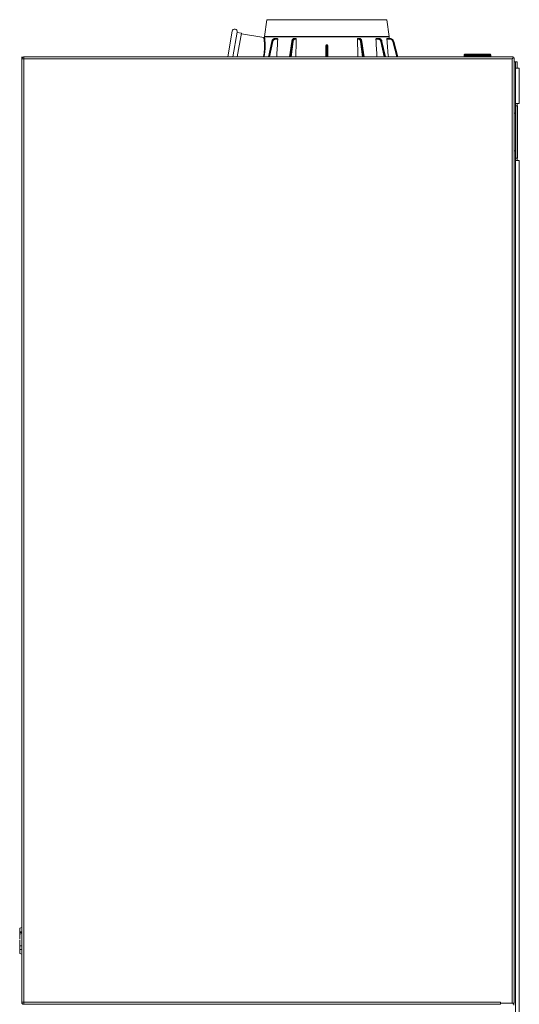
# Model space of a CAD drawing. Header units: millimetres. Extents: x -727 to 69715, y -15705 to 98123.
# Tile 314 of 316: x 66400 to 66797, y 94128 to 94911. Entities that reach past the tile are written whole.
import ezdxf

# ---------------------------------------------------------------- set-up
doc = ezdxf.new("R2010")
doc.units = ezdxf.units.MM
doc.layers.add('UT_ZARIZENI - ZDROJ TEPLA', color=3, linetype='Continuous', lineweight=35)

msp = doc.modelspace()

# ---------------------------------------------------------------- linework, layer by layer
at = {"layer": 'UT_ZARIZENI - ZDROJ TEPLA', "lineweight": 13}
for p, q in [((66596.55, 94911.03), (66594.8, 94897.56)), ((66596.55, 94911.03), (66692.04, 94911.03)), ((66692.04, 94911.03), (66693.79, 94897.56)), ((66565.45, 94881.44), (66569.06, 94901.91)), ((66573, 94901.21), (66569.51, 94881.44)), ((66576.4, 94900.36), (66572.95, 94900.97)), ((66576.4, 94900.36), (66573.06, 94881.44)), ((66576.3, 94899.81), (66594.2, 94896.82)), ((66594.79, 94897.42), (66594.78, 94897.27)), ((66594.79, 94897.42), (66693.8, 94897.42)), ((66693.79, 94897.56), (66594.8, 94897.56)), ((66597.77, 94881.44), (66600.44, 94893.74)), ((66597.87, 94881.44), (66600.55, 94893.77)), ((66600.63, 94893.77), (66598.07, 94881.44)), ((66601.31, 94893.64), (66598.77, 94881.44)), ((66600.63, 94893.77), (66600.55, 94893.77)), ((66602.94, 94895.99), (66602.84, 94895.99)), ((66605, 94895.99), (66602.94, 94895.99)), ((66605.27, 94895.5), (66603.23, 94895.5)), ((66614.71, 94881.44), (66616.44, 94893.71)), ((66614.95, 94881.44), (66616.69, 94893.77)), ((66616.8, 94893.77), (66615.24, 94881.44)), ((66617.47, 94893.64), (66615.93, 94881.44)), ((66616.8, 94893.77), (66616.69, 94893.77)), ((66618.27, 94895.99), (66618.13, 94895.99)), ((66619.59, 94895.99), (66618.27, 94895.99)), ((66620, 94895.5), (66618.7, 94895.5)), ((66644.48, 94890.99), (66644.11, 94890.99)), ((66669.89, 94895.5), (66668.59, 94895.5)), ((66670.32, 94895.99), (66669, 94895.99)), ((66670.46, 94895.99), (66670.32, 94895.99)), ((66672.66, 94881.44), (66671.12, 94893.64)), ((66671.9, 94893.77), (66671.79, 94893.77)), ((66673.35, 94881.44), (66671.79, 94893.77)), ((66671.9, 94893.77), (66673.64, 94881.44)), ((66672.15, 94893.71), (66673.88, 94881.44)), ((66685.36, 94895.5), (66683.32, 94895.5)), ((66685.66, 94895.99), (66683.59, 94895.99)), ((66685.75, 94895.99), (66685.66, 94895.99)), ((66689.82, 94881.44), (66687.29, 94893.64)), ((66688.04, 94893.77), (66687.97, 94893.77)), ((66690.52, 94881.44), (66687.97, 94893.77)), ((66688.04, 94893.77), (66690.73, 94881.44)), ((66688.15, 94893.74), (66690.83, 94881.44)), ((66694.57, 94895.5), (66692.11, 94895.5)), ((66694.69, 94895.99), (66692.2, 94895.99)), ((66693.8, 94897.42), (66693.92, 94895.99)), ((66694.73, 94895.99), (66694.69, 94895.99)), ((66700.04, 94881.44), (66696.91, 94893.64)), ((66697.53, 94893.77), (66697.5, 94893.77)), ((66700.66, 94881.44), (66697.5, 94893.77)), ((66697.53, 94893.77), (66700.74, 94881.44)), ((66697.54, 94893.76), (66700.76, 94881.44)), ((66643.54, 94881.44), (66643.61, 94889.65)), ((66644.11, 94889.77), (66644.04, 94881.44)), ((66644.55, 94881.44), (66644.48, 94889.77)), ((66644.98, 94889.65), (66645.05, 94881.44)), ((66753.53, 94883.09), (66753.62, 94882.96)), ((66753.53, 94881.44), (66753.53, 94883.09)), ((66753.62, 94881.44), (66753.62, 94882.96)), ((66753.95, 94881.44), (66753.95, 94883.15)), ((66753.95, 94883.15), (66754.69, 94882.41)), ((66754.1, 94883.5), (66754.03, 94883.59)), ((66754.03, 94883.59), (66754.21, 94883.59)), ((66774.21, 94883.65), (66754.45, 94883.65)), ((66754.45, 94883.65), (66755.19, 94882.91)), ((66773.47, 94882.91), (66755.19, 94882.91)), ((66755.19, 94882.91), (66755.19, 94881.93)), ((66756.63, 94882.81), (66760.33, 94882.81)), ((66756.63, 94882.01), (66756.63, 94882.81)), ((66760.33, 94882.81), (66760.33, 94882.01)), ((66768.33, 94882.81), (66772.03, 94882.81)), ((66768.33, 94882.01), (66768.33, 94882.81)), ((66772.03, 94882.81), (66772.03, 94882.01)), ((66773.47, 94882.91), (66774.21, 94883.65)), ((66773.47, 94881.93), (66773.47, 94882.91)), ((66773.97, 94882.41), (66774.71, 94883.15)), ((66774.71, 94881.44), (66774.71, 94883.15)), ((66401.61, 94881.44), (66401.62, 94881.44)), ((66401.61, 94881.44), (66401.61, 94790.67)), ((66401.62, 94881.44), (66401.62, 94790.67)), ((66401.62, 94129.44), (66401.62, 94879.84)), ((66403.22, 94879.84), (66401.62, 94879.84)), ((66403.22, 94881.44), (66403.24, 94881.44)), ((66403.22, 94879.84), (66403.22, 94129.44)), ((66403.22, 94879.84), (66791.62, 94879.84)), ((66403.24, 94881.44), (66792.42, 94881.44)), ((66754.68, 94882.33), (66754.02, 94882.11)), ((66754.52, 94881.61), (66758.15, 94881.61)), ((66754.69, 94882.41), (66754.68, 94882.33)), ((66755.18, 94881.83), (66758.81, 94881.83)), ((66755.19, 94881.93), (66758.83, 94881.93)), ((66760.33, 94882.01), (66756.63, 94882.01)), ((66758.26, 94881.55), (66757.94, 94881.55)), ((66758.14, 94881.59), (66758.57, 94881.45)), ((66758.14, 94881.44), (66758.14, 94881.55)), ((66758.15, 94881.61), (66758.57, 94881.75)), ((66758.81, 94881.83), (66758.57, 94881.75)), ((66758.57, 94881.75), (66758.57, 94881.45)), ((66758.57, 94881.44), (66758.57, 94881.45)), ((66758.57, 94881.45), (66758.57, 94881.45)), ((66758.83, 94881.95), (66758.77, 94881.44)), ((66758.81, 94881.83), (66758.83, 94881.93)), ((66769.84, 94881.95), (66758.83, 94881.95)), ((66772.03, 94882.01), (66768.33, 94882.01)), ((66769.84, 94881.95), (66769.9, 94881.44)), ((66769.84, 94881.93), (66769.85, 94881.83)), ((66773.47, 94881.93), (66769.84, 94881.93)), ((66769.85, 94881.83), (66773.48, 94881.83)), ((66770.1, 94881.75), (66769.85, 94881.83)), ((66770.1, 94881.44), (66770.1, 94881.75)), ((66770.1, 94881.75), (66770.51, 94881.61)), ((66770.1, 94881.45), (66770.52, 94881.59)), ((66770.51, 94881.61), (66774.14, 94881.61)), ((66773.98, 94882.33), (66773.97, 94882.41)), ((66774.64, 94882.11), (66773.98, 94882.33)), ((66791.62, 94879.84), (66792.42, 94880.64)), ((66791.62, 94879.84), (66792.42, 94880.64)), ((66791.62, 94128.64), (66791.62, 94879.84)), ((66792.42, 94880.64), (66792.42, 94881.44)), ((66792.42, 94880.64), (66792.42, 94880.64)), ((66792.42, 94880.64), (66793.22, 94880.64)), ((66793.22, 94880.64), (66793.22, 94128.64)), ((66793.22, 94877.49), (66794.37, 94877.49)), ((66794.37, 94877.49), (66795.62, 94877.49)), ((66794.37, 94877.49), (66794.37, 94872.49)), ((66795.62, 94877.49), (66795.62, 94872.49)), ((66794.37, 94037.99), (66794.37, 94872.49)), ((66797.37, 94872.49), (66794.37, 94872.49)), ((66797.37, 94844.49), (66797.37, 94872.49)), ((66401.6, 94861.44), (66401.61, 94861.44)), ((66401.62, 94861.44), (66401.62, 94861.44)), ((66401.6, 94856.79), (66401.61, 94856.79)), ((66401.6, 94856.16), (66401.61, 94856.16)), ((66401.6, 94855.21), (66401.61, 94855.21)), ((66401.62, 94856.79), (66401.62, 94856.79)), ((66401.62, 94856.16), (66401.62, 94856.16)), ((66401.62, 94855.21), (66401.62, 94855.21)), ((66401.6, 94850.56), (66401.61, 94850.56)), ((66401.6, 94849.93), (66401.61, 94849.93)), ((66401.6, 94848.91), (66401.61, 94848.91)), ((66401.6, 94848.91), (66401.6, 94844.46)), ((66401.6, 94844.46), (66401.61, 94844.46)), ((66401.6, 94844.46), (66401.6, 94844.23)), ((66401.6, 94844.23), (66401.61, 94844.23)), ((66401.62, 94850.56), (66401.62, 94850.56)), ((66401.62, 94849.93), (66401.62, 94849.93)), ((66401.62, 94848.91), (66401.62, 94848.91)), ((66401.62, 94844.46), (66401.62, 94844.46)), ((66401.62, 94844.23), (66401.62, 94844.23)), ((66794.38, 94842.49), (66794.38, 94844.49)), ((66797.37, 94844.49), (66794.38, 94844.49)), ((66795.62, 94842.49), (66795.62, 94844.49)), ((66401.6, 94840.99), (66401.61, 94840.99)), ((66401.6, 94840.49), (66401.61, 94840.49)), ((66401.6, 94839.64), (66401.6, 94840.49)), ((66401.6, 94839.64), (66401.61, 94839.64)), ((66401.6, 94835.81), (66401.61, 94835.81)), ((66401.62, 94840.99), (66401.62, 94840.99)), ((66401.62, 94840.49), (66401.62, 94840.49)), ((66401.62, 94839.64), (66401.62, 94839.64)), ((66401.62, 94835.81), (66401.62, 94835.81)), ((66794.37, 94836.74), (66793.22, 94836.74)), ((66794.38, 94842.49), (66795.72, 94842.49)), ((66795.84, 94842.49), (66795.72, 94842.49)), ((66795.72, 94800.99), (66795.72, 94842.49)), ((66795.84, 94800.99), (66795.84, 94842.49)), ((66401.6, 94835.48), (66401.61, 94835.48)), ((66401.6, 94834.43), (66401.61, 94834.43)), ((66401.6, 94834.43), (66401.6, 94832.58)), ((66401.6, 94832.58), (66401.61, 94832.58)), ((66401.6, 94832.58), (66401.6, 94830.83)), ((66401.6, 94830.83), (66401.61, 94830.83)), ((66401.6, 94830.58), (66401.61, 94830.58)), ((66401.6, 94830.58), (66401.6, 94829.03)), ((66401.6, 94829.03), (66401.61, 94829.03)), ((66401.62, 94835.48), (66401.62, 94835.48)), ((66401.62, 94834.43), (66401.62, 94834.43)), ((66401.62, 94832.58), (66401.62, 94832.58)), ((66401.62, 94830.83), (66401.62, 94830.83)), ((66401.62, 94830.58), (66401.62, 94830.58)), ((66401.62, 94829.03), (66401.62, 94829.03)), ((66401.6, 94827.85), (66401.61, 94827.85)), ((66401.6, 94827.85), (66401.6, 94822.87)), ((66401.6, 94822.87), (66401.61, 94822.87)), ((66401.6, 94821.79), (66401.61, 94821.79)), ((66401.6, 94821.03), (66401.61, 94821.03)), ((66401.6, 94819.69), (66401.6, 94821.03)), ((66401.62, 94827.85), (66401.62, 94827.85)), ((66401.62, 94822.87), (66401.62, 94822.87)), ((66401.62, 94821.79), (66401.62, 94821.79)), ((66401.62, 94821.03), (66401.62, 94821.03)), ((66401.6, 94819.69), (66401.61, 94819.69)), ((66401.6, 94816.1), (66401.61, 94816.1)), ((66401.6, 94815.09), (66401.61, 94815.09)), ((66401.6, 94814.37), (66401.61, 94814.37)), ((66401.62, 94819.69), (66401.62, 94819.69)), ((66401.62, 94816.1), (66401.62, 94816.1)), ((66401.62, 94815.09), (66401.62, 94815.09)), ((66401.62, 94814.37), (66401.62, 94814.37)), ((66401.6, 94809.21), (66401.61, 94809.21)), ((66401.6, 94808.67), (66401.61, 94808.67)), ((66401.6, 94808.67), (66401.6, 94806.94)), ((66401.6, 94806.94), (66401.61, 94806.94)), ((66401.6, 94806.94), (66401.6, 94805.27)), ((66401.6, 94805.27), (66401.61, 94805.27)), ((66401.6, 94805.27), (66401.6, 94803.52)), ((66401.62, 94809.21), (66401.62, 94809.21)), ((66401.62, 94808.67), (66401.62, 94808.67)), ((66401.62, 94806.94), (66401.62, 94806.94)), ((66401.62, 94805.27), (66401.62, 94805.27)), ((66793.22, 94806.74), (66794.37, 94806.74)), ((66401.6, 94803.52), (66401.61, 94803.52)), ((66401.6, 94802.61), (66401.61, 94802.61)), ((66401.6, 94802.61), (66401.6, 94801)), ((66401.6, 94801), (66401.61, 94801)), ((66401.6, 94800.22), (66401.61, 94800.22)), ((66401.6, 94800.22), (66401.6, 94798.09)), ((66401.6, 94798.09), (66401.61, 94798.09)), ((66401.6, 94798.09), (66401.6, 94796.27)), ((66401.62, 94803.52), (66401.62, 94803.52)), ((66401.62, 94802.61), (66401.62, 94802.61)), ((66401.62, 94801), (66401.62, 94801)), ((66401.62, 94800.22), (66401.62, 94800.22)), ((66401.62, 94798.09), (66401.62, 94798.09)), ((66795.72, 94800.99), (66794.38, 94800.99)), ((66794.38, 94798.99), (66794.38, 94800.99)), ((66794.38, 94798.99), (66797.37, 94798.99)), ((66795.62, 94798.99), (66795.62, 94800.99)), ((66795.84, 94800.99), (66795.72, 94800.99)), ((66797.37, 94037.99), (66797.37, 94798.99)), ((66401.6, 94796.27), (66401.61, 94796.27)), ((66401.6, 94796.27), (66401.6, 94794.17)), ((66401.6, 94794.17), (66401.61, 94794.17)), ((66401.61, 94790.67), (66401.62, 94790.67)), ((66401.62, 94796.27), (66401.62, 94796.27)), ((66401.62, 94794.17), (66401.62, 94794.17)), ((66400.07, 94185.96), (66401.62, 94185.83)), ((66400.24, 94188.44), (66401.62, 94188.81)), ((66401.62, 94188.81), (66401.62, 94185.83)), ((66401.62, 94188.81), (66401.62, 94188.81)), ((66400.02, 94183.69), (66400.02, 94183.69)), ((66400.02, 94179.2), (66400.02, 94179.2)), ((66400.02, 94179.2), (66400.02, 94179.2)), ((66400.02, 94179.2), (66400.02, 94179.2)), ((66400.03, 94184.93), (66401.62, 94185.07)), ((66400.04, 94182.09), (66400.1, 94182.09)), ((66401.62, 94184.12), (66400.22, 94183.75)), ((66401.62, 94184.12), (66401.62, 94174.28)), ((66400.02, 94172.97), (66400.02, 94172.97)), ((66400.03, 94174.22), (66401.4, 94174.33)), ((66400.04, 94171.37), (66401.62, 94171.37)), ((66400.07, 94175.25), (66400.17, 94175.24)), ((66400.1, 94176.35), (66400.1, 94176.35)), ((66400.22, 94174.65), (66400.22, 94174.65)), ((66400.22, 94174.65), (66401.62, 94174.28)), ((66400.22, 94174.65), (66401.62, 94174.28)), ((66400.22, 94174.65), (66400.22, 94174.65)), ((66400.22, 94174.65), (66400.22, 94174.65)), ((66400.22, 94174.65), (66400.22, 94174.65)), ((66400.22, 94174.65), (66400.22, 94174.65)), ((66400.22, 94174.65), (66400.22, 94174.65)), ((66401.62, 94174.28), (66401.62, 94174.28)), ((66400.24, 94168.22), (66400.24, 94168.22)), ((66401.62, 94129.44), (66403.22, 94129.44)), ((66403.22, 94129.44), (66782.42, 94129.44)), ((66403.24, 94127.84), (66403.22, 94127.84)), ((66782.42, 94127.84), (66403.24, 94127.84)), ((66782.42, 94129.44), (66782.42, 94129.44)), ((66782.42, 94129.44), (66782.42, 94128.64)), ((66782.42, 94127.84), (66782.42, 94129.44)), ((66782.42, 94128.64), (66791.62, 94128.64)), ((66792.42, 94128.64), (66782.42, 94128.64)), ((66793.22, 94128.64), (66791.62, 94128.64)), ((66792.42, 94128.64), (66792.42, 94128.64)), ((66792.42, 94127.84), (66792.42, 94128.64)), ((66793.12, 94127.04), (66793.12, 94128.64))]:
    msp.add_line(p, q, dxfattribs=at)
for centre, radius, start, end in [((66571.03, 94901.56), 2, 350, 170), ((66597.78, 94897.17), 3, 172.62565, 175.156), ((66690.81, 94897.17), 3, 4.844, 7.37435)]:
    msp.add_arc(centre, radius, start, end, dxfattribs=at)
for centre, major_axis, ratio, start_param, end_param in [((66600.93, 94893.64), (-0.489, 0.106), 0.151105, 5.646108, 6.283185), ((66601.01, 94893.64), (-0.49, 0.102), 0.164003, 5.136347, 5.644563), ((66601.01, 94893.64), (-0.49, 0.102), 0.164003, 4.094013, 5.136347), ((66602.94, 94895.49), (0, 0.5), 0.594823, 4.725479, 6.283185), ((66616.94, 94893.64), (-0.495, 0.07), 0.220072, 5.252717, 6.283185), ((66617.04, 94893.64), (-0.496, 0.063), 0.228201, 4.741291, 5.249507), ((66617.04, 94893.64), (-0.496, 0.063), 0.228201, 3.698956, 4.741291), ((66618.27, 94895.49), (0, 0.5), 0.857167, 4.725479, 6.283185), ((66670.32, 94895.49), (0, 0.5), 0.857167, 0, 1.557706), ((66671.55, 94893.64), (0.496, 0.063), 0.228201, 1.033678, 2.584229), ((66671.65, 94893.64), (-0.495, -0.07), 0.220072, 3.663845, 4.172061), ((66671.65, 94893.64), (0.495, 0.07), 0.220072, 0, 0.522252), ((66685.66, 94895.49), (0, 0.5), 0.594823, 0, 1.557706), ((66687.58, 94893.64), (0.49, 0.102), 0.164003, 0.638622, 2.189173), ((66687.66, 94893.64), (0.489, 0.106), 0.151105, 0.128861, 0.637077), ((66687.66, 94893.64), (0.489, 0.106), 0.151105, 0, 0.128861), ((66694.69, 94895.49), (0, 0.5), 0.241922, 0, 1.557706), ((66694.73, 94895.49), (0, 0.5), 0.275637, 6.243277, 6.243453), ((66697.03, 94893.64), (0.484, 0.124), 0.074837, 0.253406, 1.803957), ((66697.06, 94893.64), (0.484, 0.126), 0.059133, 0, 0.253133), ((66592.18, 94886.12), (0.86, 10.44), 0.228092, 4.711643, 4.747944), ((66594.55, 94885.91), (0.498, -0.043), 0.000768, 0.220247, 1.561968), ((66594.59, 94886.31), (0.498, -0.039), 0.034578, 4.717839, 6.062792), ((66592.63, 94886.09), (-0.96, -11.05), 0.218476, 1.57021, 1.606082), ((66644.11, 94889.64), (-0.5, 0.004), 0.25881, 4.714567, 6.265118), ((66644.48, 94889.64), (0.5, 0.004), 0.25881, 0.018067, 1.568618), ((66645.01, 94889.23), (0.02, -1.54), 0.017581, 3.899633, 4.434541), ((66754.12, 94882.96), (0.402, 0.3), 0.99619, 1.06137, 2.500048), ((66754.12, 94882.96), (-0.501, 0), 0.017714, 0.052221, 1.221072), ((66755.19, 94882.41), (-0.355, -0.354), 0.997269, 3.929117, 5.496592), ((66773.47, 94882.41), (-0.367, 0.341), 0.997867, 3.891868, 5.459308), ((66754.52, 94882.11), (0.159, -0.476), 0.99848, 4.39058, 5.961051), ((66755.19, 94882.41), (-0.495, 0.08), 0.949872, 0.168041, 1.723237), ((66758.15, 94881.11), (0, 0.503), 0.052306, 0.017443, 0.247168), ((66758.82, 94882.41), (0, 0.501), 0.052415, 3.455851, 3.546445), ((66769.85, 94882.41), (0, 0.501), 0.052411, 2.736803, 2.827382), ((66773.47, 94882.41), (0.496, 0.076), 0.95038, 4.5686, 6.122303), ((66774.14, 94882.11), (-0.158, -0.476), 0.998478, 0.321927, 1.89181), ((66452.02, 94183.69), (-36.77, -36.77), 0.999995, 5.406308, 5.454066), ((66452.02, 94184.32), (-51.57, -6.91), 0.964761, 6.063038, 6.063111), ((66452.02, 94179.2), (-51.01, -10.09), 0.999984, 6.000371, 6.073393), ((66452.02, 94179.2), (-36.82, -36.72), 0.999996, 5.499118, 5.586694), ((66452.02, 94179.2), (-50.14, -13.77), 0.99999, 6.030644, 6.102823), ((66452.02, 94179.2), (13.77, -50.15), 0.99999, 4.459839, 4.499347), ((66452.02, 94183.76), (-2.28, -52.62), 0.987237, 4.777398, 4.77751), ((66452.02, 94183.69), (36.77, -36.77), 0.999995, 3.969747, 3.97015), ((66452.02, 94173.04), (-2.28, -52.62), 0.987237, 4.777354, 4.777465), ((66452.02, 94172.97), (-36.77, -36.77), 0.999995, 5.437862, 5.454022), ((66452.02, 94172.97), (36.77, -36.77), 0.999995, 3.969703, 4.018417), ((66452.02, 94179.2), (-13.77, -50.15), 0.99999, 5.035194, 5.067866), ((66452.02, 94180.06), (-6.95, -54.04), 0.953627, 4.933936, 4.93396)]:
    msp.add_ellipse(centre, major_axis=major_axis, ratio=ratio, start_param=start_param, end_param=end_param, dxfattribs=at)
for points, knots in [([(66594.2, 94896.82), (66594.25, 94896.81), (66594.3, 94896.81), (66594.39, 94896.82), (66594.43, 94896.83), (66594.52, 94896.87), (66594.56, 94896.89), (66594.63, 94896.95), (66594.65, 94896.98), (66594.71, 94897.05), (66594.73, 94897.1), (66594.76, 94897.18), (66594.77, 94897.21), (66594.78, 94897.25), (66594.78, 94897.26), (66594.78, 94897.27)], [0, 0, 0, 0, 0.01613467, 0.01613467, 0.02727858, 0.02727858, 0.04368679, 0.04368679, 0.05367786, 0.05367786, 0.07011308, 0.07011308, 0.07998201, 0.07998201, 0.08232647, 0.08232647, 0.08232647, 0.08232647]), ([(66594.31, 94896), (66594.27, 94896.27), (66594.24, 94896.47), (66594.23, 94896.61), (66594.22, 94896.68), (66594.21, 94896.73), (66594.2, 94896.76), (66594.2, 94896.8), (66594.2, 94896.82), (66594.2, 94896.82)], [0.75, 0.75, 0.75, 0.75, 0.8733855, 0.8733855, 0.8733855, 0.9365192, 0.9365192, 0.9365192, 0.9995741, 0.9995741, 0.9995741, 0.9995741]), ([(66594.42, 94895.01), (66594.4, 94895.21), (66594.38, 94895.39), (66594.36, 94895.55), (66594.36, 94895.55), (66594.36, 94895.56), (66594.36, 94895.56), (66594.34, 94895.73), (66594.33, 94895.86), (66594.31, 94896)], [0.625, 0.625, 0.625, 0.625, 0.6855551, 0.6855551, 0.6855551, 0.6875, 0.6875, 0.6875, 0.7498598, 0.7498598, 0.7498598, 0.7498598]), ([(66594.55, 94893.7), (66594.53, 94893.98), (66594.5, 94894.22), (66594.48, 94894.44), (66594.47, 94894.55), (66594.46, 94894.65), (66594.45, 94894.74), (66594.44, 94894.84), (66594.44, 94894.91), (66594.42, 94895.01)], [0.5, 0.5, 0.5, 0.5, 0.5625, 0.5625, 0.5625, 0.59375, 0.59375, 0.59375, 0.6249209, 0.6249209, 0.6249209, 0.6249209]), ([(66594.66, 94892.11), (66594.66, 94892.11), (66594.66, 94892.11), (66594.66, 94892.11), (66594.64, 94892.39), (66594.63, 94892.67), (66594.61, 94892.94), (66594.59, 94893.2), (66594.57, 94893.43), (66594.55, 94893.7), (66594.55, 94893.7), (66594.55, 94893.7), (66594.55, 94893.7)], [0.3749055, 0.3749055, 0.3749055, 0.3749055, 0.375, 0.375, 0.375, 0.4375, 0.4375, 0.4375, 0.4999337, 0.4999337, 0.4999337, 0.5, 0.5, 0.5, 0.5]), ([(66594.71, 94890.3), (66594.71, 94890.55), (66594.7, 94890.83), (66594.69, 94891.14), (66594.69, 94891.29), (66594.68, 94891.44), (66594.68, 94891.61), (66594.67, 94891.77), (66594.66, 94891.96), (66594.66, 94892.11)], [0.25, 0.25, 0.25, 0.25, 0.3125, 0.3125, 0.3125, 0.34375, 0.34375, 0.34375, 0.3749055, 0.3749055, 0.3749055, 0.3749055]), ([(66594.78, 94897.27), (66594.78, 94897.27), (66594.78, 94897.25), (66594.78, 94897.21), (66594.79, 94897.18), (66594.8, 94897.12), (66594.8, 94897.05), (66594.82, 94896.9), (66594.85, 94896.69), (66594.88, 94896.41), (66594.9, 94896.27), (66594.91, 94896.12), (66594.93, 94895.94), (66594.95, 94895.77), (66594.97, 94895.58), (66594.99, 94895.38), (66595.03, 94894.98), (66595.06, 94894.52), (66595.1, 94894.01), (66595.1, 94894.01), (66595.1, 94894), (66595.1, 94894), (66595.14, 94893.49), (66595.17, 94892.93), (66595.19, 94892.35), (66595.21, 94891.75), (66595.23, 94891.12), (66595.23, 94890.46), (66595.23, 94890.13), (66595.23, 94889.79), (66595.22, 94889.44), (66595.22, 94889.1), (66595.21, 94888.75), (66595.2, 94888.4), (66595.17, 94887.7), (66595.13, 94886.99), (66595.07, 94886.27)], [0, 0, 0, 0, 0.062282, 0.062282, 0.062282, 0.124403, 0.124403, 0.124403, 0.249146, 0.249146, 0.249146, 0.311628, 0.311628, 0.311628, 0.374089, 0.374089, 0.374089, 0.498663, 0.498663, 0.498663, 0.5, 0.5, 0.5, 0.623122, 0.623122, 0.623122, 0.748142, 0.748142, 0.748142, 0.810873, 0.810873, 0.810873, 0.873757, 0.873757, 0.873757, 1, 1, 1, 1]), ([(66600.44, 94893.74), (66600.51, 94894.06), (66600.62, 94894.37), (66600.92, 94894.92), (66601.11, 94895.17), (66601.55, 94895.57), (66601.8, 94895.73), (66602.31, 94895.94), (66602.58, 94895.99), (66602.84, 94895.99)], [0, 0, 0, 0, 0.0976373, 0.0976373, 0.1966038, 0.1966038, 0.2944004, 0.2944004, 0.3858524, 0.3858524, 0.3858524, 0.3858524]), ([(66600.55, 94893.77), (66600.62, 94894.08), (66600.73, 94894.39), (66601.02, 94894.93), (66601.2, 94895.17), (66601.61, 94895.57), (66601.84, 94895.73), (66602.32, 94895.94), (66602.58, 94895.99), (66602.84, 94895.99)], [0, 0, 0, 0, 0.25, 0.25, 0.5, 0.5, 0.75, 0.75, 1, 1, 1, 1]), ([(66602.94, 94895.99), (66602.67, 94895.99), (66602.41, 94895.94), (66601.91, 94895.73), (66601.68, 94895.57), (66601.27, 94895.17), (66601.09, 94894.93), (66600.8, 94894.39), (66600.69, 94894.08), (66600.63, 94893.77)], [0, 0, 0, 0, 0.25, 0.25, 0.5, 0.5, 0.75, 0.75, 1, 1, 1, 1]), ([(66603.23, 94895.5), (66603.04, 94895.5), (66602.86, 94895.47), (66602.68, 94895.4), (66602.66, 94895.39), (66602.63, 94895.38), (66602.6, 94895.37), (66602.6, 94895.37), (66602.59, 94895.37), (66602.59, 94895.36), (66602.38, 94895.28), (66602.19, 94895.15), (66602.01, 94894.98), (66601.86, 94894.83), (66601.72, 94894.65), (66601.61, 94894.45), (66601.6, 94894.43), (66601.58, 94894.41), (66601.57, 94894.39), (66601.57, 94894.38), (66601.56, 94894.37), (66601.56, 94894.37), (66601.44, 94894.14), (66601.36, 94893.9), (66601.31, 94893.64)], [0, 0, 0, 0, 0.21875, 0.21875, 0.21875, 0.25, 0.25, 0.25, 0.256641, 0.256641, 0.256641, 0.5, 0.5, 0.5, 0.71875, 0.71875, 0.71875, 0.743134, 0.743134, 0.743134, 0.75, 0.75, 0.75, 1, 1, 1, 1]), ([(66605.27, 94895.5), (66605.28, 94895.56), (66605.27, 94895.62), (66605.25, 94895.74), (66605.23, 94895.8), (66605.18, 94895.89), (66605.15, 94895.93), (66605.08, 94895.98), (66605.04, 94895.99), (66605, 94895.99)], [0.15160253, 0.15160253, 0.15160253, 0.15160253, 0.1699535, 0.1699535, 0.18883263, 0.18883263, 0.20764842, 0.20764842, 0.22637964, 0.22637964, 0.22637964, 0.22637964]), ([(66616.44, 94893.71), (66616.48, 94894.01), (66616.55, 94894.31), (66616.74, 94894.86), (66616.87, 94895.11), (66617.17, 94895.54), (66617.35, 94895.72), (66617.74, 94895.94), (66617.93, 94895.99), (66618.13, 94895.99)], [0, 0, 0, 0, 0.0949232, 0.0949232, 0.1928938, 0.1928938, 0.2953476, 0.2953476, 0.3769331, 0.3769331, 0.3769331, 0.3769331]), ([(66616.69, 94893.77), (66616.74, 94894.08), (66616.81, 94894.39), (66616.99, 94894.93), (66617.1, 94895.17), (66617.36, 94895.57), (66617.5, 94895.73), (66617.81, 94895.94), (66617.97, 94895.99), (66618.13, 94895.99)], [0, 0, 0, 0, 0.25, 0.25, 0.5, 0.5, 0.75, 0.75, 1, 1, 1, 1]), ([(66618.27, 94895.99), (66618.1, 94895.99), (66617.93, 94895.94), (66617.62, 94895.73), (66617.47, 94895.57), (66617.21, 94895.17), (66617.09, 94894.93), (66616.91, 94894.39), (66616.84, 94894.08), (66616.8, 94893.77)], [0, 0, 0, 0, 0.25, 0.25, 0.5, 0.5, 0.75, 0.75, 1, 1, 1, 1]), ([(66618.7, 94895.5), (66618.58, 94895.5), (66618.46, 94895.47), (66618.34, 94895.4), (66618.33, 94895.39), (66618.31, 94895.38), (66618.29, 94895.37), (66618.29, 94895.37), (66618.29, 94895.37), (66618.28, 94895.36), (66618.15, 94895.28), (66618.03, 94895.15), (66617.92, 94894.98), (66617.82, 94894.83), (66617.73, 94894.65), (66617.66, 94894.45), (66617.65, 94894.43), (66617.65, 94894.41), (66617.64, 94894.39), (66617.64, 94894.38), (66617.63, 94894.37), (66617.63, 94894.37), (66617.56, 94894.14), (66617.51, 94893.9), (66617.47, 94893.64)], [0, 0, 0, 0, 0.21875, 0.21875, 0.21875, 0.25, 0.25, 0.25, 0.256641, 0.256641, 0.256641, 0.5, 0.5, 0.5, 0.71875, 0.71875, 0.71875, 0.743134, 0.743134, 0.743134, 0.75, 0.75, 0.75, 1, 1, 1, 1]), ([(66620, 94895.5), (66620.01, 94895.56), (66620, 94895.62), (66619.96, 94895.74), (66619.93, 94895.8), (66619.85, 94895.89), (66619.81, 94895.93), (66619.7, 94895.98), (66619.64, 94895.99), (66619.59, 94895.99)], [0.15160253, 0.15160253, 0.15160253, 0.15160253, 0.1699535, 0.1699535, 0.18883263, 0.18883263, 0.20764842, 0.20764842, 0.22637964, 0.22637964, 0.22637964, 0.22637964]), ([(66643.61, 94890.35), (66643.61, 94890.42), (66643.62, 94890.5), (66643.66, 94890.64), (66643.69, 94890.71), (66643.77, 94890.83), (66643.81, 94890.88), (66643.91, 94890.94), (66643.95, 94890.96), (66644.03, 94890.98), (66644.07, 94890.99), (66644.11, 94890.99)], [0, 0, 0, 0, 0.02240681, 0.02240681, 0.04540854, 0.04540854, 0.06590769, 0.06590769, 0.07921805, 0.07921805, 0.09145159, 0.09145159, 0.09145159, 0.09145159]), ([(66644.11, 94890.99), (66644.11, 94890.86), (66644.11, 94890.69), (66644.11, 94890.48), (66644.11, 94890.26), (66644.11, 94890.02), (66644.11, 94889.77)], [0, 0, 0, 0, 0.500094, 0.500094, 0.500094, 1, 1, 1, 1]), ([(66644.48, 94890.99), (66644.52, 94890.99), (66644.56, 94890.98), (66644.64, 94890.96), (66644.68, 94890.94), (66644.78, 94890.88), (66644.82, 94890.83), (66644.9, 94890.71), (66644.93, 94890.64), (66644.97, 94890.5), (66644.98, 94890.42), (66644.98, 94890.35)], [0, 0, 0, 0, 0.01208246, 0.01208246, 0.02522685, 0.02522685, 0.04548311, 0.04548311, 0.06822545, 0.06822545, 0.09043208, 0.09043208, 0.09043208, 0.09043208]), ([(66669, 94895.99), (66668.95, 94895.99), (66668.89, 94895.98), (66668.78, 94895.93), (66668.74, 94895.89), (66668.66, 94895.8), (66668.63, 94895.74), (66668.59, 94895.62), (66668.58, 94895.56), (66668.59, 94895.5)], [0.07554245, 0.07554245, 0.07554245, 0.07554245, 0.09427367, 0.09427367, 0.11308946, 0.11308946, 0.13196859, 0.13196859, 0.15031956, 0.15031956, 0.15031956, 0.15031956]), ([(66671.12, 94893.64), (66671.09, 94893.87), (66671.05, 94894.08), (66670.99, 94894.28), (66670.98, 94894.31), (66670.97, 94894.34), (66670.96, 94894.37), (66670.96, 94894.37), (66670.96, 94894.38), (66670.95, 94894.39), (66670.88, 94894.61), (66670.78, 94894.81), (66670.67, 94894.98), (66670.57, 94895.13), (66670.47, 94895.25), (66670.35, 94895.34), (66670.33, 94895.35), (66670.32, 94895.36), (66670.31, 94895.36), (66670.3, 94895.37), (66670.3, 94895.37), (66670.3, 94895.37), (66670.17, 94895.46), (66670.03, 94895.5), (66669.89, 94895.5)], [0, 0, 0, 0, 0.21875, 0.21875, 0.21875, 0.25, 0.25, 0.25, 0.256641, 0.256641, 0.256641, 0.5, 0.5, 0.5, 0.71875, 0.71875, 0.71875, 0.743134, 0.743134, 0.743134, 0.75, 0.75, 0.75, 1, 1, 1, 1]), ([(66671.79, 94893.77), (66671.75, 94894.08), (66671.68, 94894.39), (66671.5, 94894.93), (66671.38, 94895.17), (66671.12, 94895.57), (66670.97, 94895.73), (66670.66, 94895.94), (66670.49, 94895.99), (66670.32, 94895.99)], [0, 0, 0, 0, 0.25, 0.25, 0.5, 0.5, 0.75, 0.75, 1, 1, 1, 1]), ([(66670.46, 94895.99), (66670.62, 94895.99), (66670.78, 94895.94), (66671.09, 94895.73), (66671.23, 94895.57), (66671.49, 94895.17), (66671.6, 94894.93), (66671.78, 94894.39), (66671.85, 94894.08), (66671.9, 94893.77)], [0, 0, 0, 0, 0.25, 0.25, 0.5, 0.5, 0.75, 0.75, 1, 1, 1, 1]), ([(66670.46, 94895.99), (66670.63, 94895.99), (66670.79, 94895.95), (66671.09, 94895.81), (66671.23, 94895.71), (66671.51, 94895.43), (66671.65, 94895.24), (66671.89, 94894.77), (66671.99, 94894.47), (66672.1, 94894.01), (66672.13, 94893.86), (66672.15, 94893.71)], [0, 0, 0, 0, 0.0679632, 0.0679632, 0.1396799, 0.1396799, 0.227496, 0.227496, 0.3298391, 0.3298391, 0.377411, 0.377411, 0.377411, 0.377411]), ([(66683.59, 94895.99), (66683.55, 94895.99), (66683.51, 94895.98), (66683.44, 94895.93), (66683.41, 94895.89), (66683.36, 94895.8), (66683.34, 94895.74), (66683.32, 94895.62), (66683.31, 94895.56), (66683.32, 94895.5)], [0.07554245, 0.07554245, 0.07554245, 0.07554245, 0.09427367, 0.09427367, 0.11308946, 0.11308946, 0.13196859, 0.13196859, 0.15031956, 0.15031956, 0.15031956, 0.15031956]), ([(66687.29, 94893.64), (66687.24, 94893.87), (66687.17, 94894.08), (66687.07, 94894.28), (66687.06, 94894.31), (66687.05, 94894.34), (66687.03, 94894.37), (66687.03, 94894.37), (66687.02, 94894.38), (66687.02, 94894.39), (66686.9, 94894.61), (66686.75, 94894.81), (66686.58, 94894.98), (66686.42, 94895.13), (66686.25, 94895.25), (66686.07, 94895.34), (66686.05, 94895.35), (66686.02, 94895.36), (66686, 94895.36), (66686, 94895.37), (66685.99, 94895.37), (66685.99, 94895.37), (66685.78, 94895.46), (66685.57, 94895.5), (66685.36, 94895.5)], [0, 0, 0, 0, 0.21875, 0.21875, 0.21875, 0.25, 0.25, 0.25, 0.256641, 0.256641, 0.256641, 0.5, 0.5, 0.5, 0.71875, 0.71875, 0.71875, 0.743134, 0.743134, 0.743134, 0.75, 0.75, 0.75, 1, 1, 1, 1]), ([(66687.97, 94893.77), (66687.9, 94894.08), (66687.79, 94894.39), (66687.5, 94894.93), (66687.32, 94895.17), (66686.91, 94895.57), (66686.68, 94895.73), (66686.18, 94895.94), (66685.92, 94895.99), (66685.66, 94895.99)], [0, 0, 0, 0, 0.25, 0.25, 0.5, 0.5, 0.75, 0.75, 1, 1, 1, 1]), ([(66685.75, 94895.99), (66686.01, 94895.99), (66686.27, 94895.94), (66686.76, 94895.73), (66686.99, 94895.57), (66687.4, 94895.17), (66687.58, 94894.93), (66687.86, 94894.39), (66687.97, 94894.08), (66688.04, 94893.77)], [0, 0, 0, 0, 0.25, 0.25, 0.5, 0.5, 0.75, 0.75, 1, 1, 1, 1]), ([(66685.75, 94895.99), (66686.01, 94895.99), (66686.26, 94895.94), (66686.75, 94895.75), (66686.98, 94895.61), (66687.4, 94895.25), (66687.59, 94895.02), (66687.91, 94894.5), (66688.03, 94894.2), (66688.13, 94893.84), (66688.14, 94893.79), (66688.15, 94893.74)], [0, 0, 0, 0, 0.0886984, 0.0886984, 0.179344, 0.179344, 0.2734978, 0.2734978, 0.3710774, 0.3710774, 0.3860408, 0.3860408, 0.3860408, 0.3860408]), ([(66692.2, 94895.99), (66692.18, 94895.99), (66692.17, 94895.98), (66692.14, 94895.93), (66692.13, 94895.89), (66692.11, 94895.8), (66692.1, 94895.74), (66692.1, 94895.62), (66692.1, 94895.56), (66692.11, 94895.5)], [0.07554245, 0.07554245, 0.07554245, 0.07554245, 0.09427367, 0.09427367, 0.11308946, 0.11308946, 0.13196859, 0.13196859, 0.15031956, 0.15031956, 0.15031956, 0.15031956]), ([(66696.91, 94893.64), (66696.85, 94893.87), (66696.76, 94894.08), (66696.65, 94894.28), (66696.63, 94894.31), (66696.61, 94894.34), (66696.6, 94894.37), (66696.59, 94894.37), (66696.59, 94894.38), (66696.58, 94894.39), (66696.44, 94894.61), (66696.26, 94894.81), (66696.05, 94894.98), (66695.86, 94895.13), (66695.65, 94895.25), (66695.43, 94895.34), (66695.4, 94895.35), (66695.37, 94895.36), (66695.35, 94895.36), (66695.34, 94895.37), (66695.34, 94895.37), (66695.33, 94895.37), (66695.08, 94895.46), (66694.83, 94895.5), (66694.57, 94895.5)], [0, 0, 0, 0, 0.21875, 0.21875, 0.21875, 0.25, 0.25, 0.25, 0.256641, 0.256641, 0.256641, 0.5, 0.5, 0.5, 0.71875, 0.71875, 0.71875, 0.743134, 0.743134, 0.743134, 0.75, 0.75, 0.75, 1, 1, 1, 1]), ([(66697.5, 94893.77), (66697.41, 94894.08), (66697.28, 94894.39), (66696.93, 94894.93), (66696.71, 94895.17), (66696.21, 94895.57), (66695.93, 94895.73), (66695.33, 94895.94), (66695.01, 94895.99), (66694.69, 94895.99)], [0, 0, 0, 0, 0.25, 0.25, 0.5, 0.5, 0.75, 0.75, 1, 1, 1, 1]), ([(66694.73, 94895.99), (66695.05, 94895.99), (66695.36, 94895.94), (66695.96, 94895.73), (66696.24, 94895.57), (66696.74, 94895.17), (66696.96, 94894.93), (66697.31, 94894.39), (66697.45, 94894.08), (66697.53, 94893.77)], [0, 0, 0, 0, 0.25, 0.25, 0.5, 0.5, 0.75, 0.75, 1, 1, 1, 1]), ([(66694.73, 94895.99), (66695.04, 94895.99), (66695.36, 94895.94), (66695.95, 94895.74), (66696.23, 94895.58), (66696.73, 94895.19), (66696.96, 94894.95), (66697.32, 94894.41), (66697.46, 94894.09), (66697.54, 94893.76)], [0, 0, 0, 0, 0.0953343, 0.0953343, 0.1919161, 0.1919161, 0.2888181, 0.2888181, 0.3900786, 0.3900786, 0.3900786, 0.3900786]), ([(66593.97, 94881.44), (66594.02, 94881.75), (66594.07, 94882.05), (66594.13, 94882.38), (66594.13, 94882.39), (66594.13, 94882.4), (66594.13, 94882.4), (66594.22, 94882.97), (66594.3, 94883.54), (66594.37, 94884.12), (66594.45, 94884.71), (66594.51, 94885.32), (66594.56, 94885.91)], [0.3522741, 0.3522741, 0.3522741, 0.3522741, 0.496984, 0.496984, 0.496984, 0.5, 0.5, 0.5, 0.7462003, 0.7462003, 0.7462003, 1, 1, 1, 1]), ([(66595.04, 94885.87), (66594.98, 94885.23), (66594.92, 94884.61), (66594.84, 94883.99), (66594.76, 94883.38), (66594.68, 94882.77), (66594.58, 94882.18), (66594.54, 94881.93), (66594.5, 94881.68), (66594.46, 94881.44)], [0, 0, 0, 0, 0.2800047, 0.2800047, 0.2800047, 0.5592218, 0.5592218, 0.5592218, 0.6767637, 0.6767637, 0.6767637, 0.6767637]), ([(66594.59, 94886.29), (66594.61, 94886.62), (66594.63, 94886.96), (66594.65, 94887.3), (66594.67, 94887.64), (66594.68, 94888.03), (66594.69, 94888.34), (66594.7, 94888.65), (66594.71, 94888.97), (66594.71, 94889.3), (66594.71, 94889.31), (66594.71, 94889.32), (66594.71, 94889.33), (66594.71, 94889.48), (66594.72, 94889.64), (66594.71, 94889.8), (66594.71, 94889.96), (66594.71, 94890.18), (66594.71, 94890.3)], [0, 0, 0, 0, 0.0625, 0.0625, 0.0625, 0.1249155, 0.1249155, 0.1249155, 0.1875, 0.1875, 0.1875, 0.1895651, 0.1895651, 0.1895651, 0.21875, 0.21875, 0.21875, 0.2498681, 0.2498681, 0.2498681, 0.2498681]), ([(66643.61, 94889.65), (66643.61, 94889.78), (66643.61, 94889.91), (66643.61, 94890.03), (66643.61, 94890.08), (66643.61, 94890.13), (66643.61, 94890.18), (66643.61, 94890.24), (66643.61, 94890.29), (66643.61, 94890.35)], [0, 0, 0, 0, 0.5, 0.5, 0.5, 0.727218, 0.727218, 0.727218, 1, 1, 1, 1]), ([(66644.48, 94889.77), (66644.42, 94889.77), (66644.36, 94889.77), (66644.3, 94889.77), (66644.23, 94889.77), (66644.17, 94889.77), (66644.11, 94889.77)], [0, 0, 0, 0, 0.5, 0.5, 0.5, 1, 1, 1, 1]), ([(66753.95, 94883.15), (66753.95, 94883.28), (66754.02, 94883.44), (66754.14, 94883.53), (66754.23, 94883.61), (66754.35, 94883.65), (66754.45, 94883.65)], [0, 0, 0, 0, 0.5594819, 0.5594819, 0.5594819, 0.9997915, 0.9997915, 0.9997915, 0.9997915]), ([(66401.62, 94879.84), (66401.62, 94880.48), (66402.05, 94881.1), (66402.64, 94881.33), (66402.83, 94881.4), (66403.02, 94881.44), (66403.22, 94881.44)], [0.0000001, 0.0000001, 0.0000001, 0.0000001, 0.7645643, 0.7645643, 0.7645643, 1, 1, 1, 1]), ([(66403.22, 94879.84), (66403.22, 94880.05), (66403.22, 94880.26), (66403.23, 94880.65), (66403.23, 94880.82), (66403.23, 94881.12), (66403.23, 94881.24), (66403.24, 94881.4), (66403.24, 94881.44), (66403.24, 94881.44)], [0, 0, 0, 0, 0.25, 0.25, 0.5, 0.5, 0.75, 0.75, 1, 1, 1, 1]), ([(66753.97, 94881.44), (66753.97, 94881.58), (66753.98, 94881.71), (66753.99, 94882), (66754, 94882.11), (66754.02, 94882.11)], [0.2180328, 0.2180328, 0.2180328, 0.2180328, 0.5002316, 0.5002316, 1, 1, 1, 1]), ([(66754.48, 94881.44), (66754.48, 94881.45), (66754.48, 94881.45), (66754.49, 94881.55), (66754.51, 94881.61), (66754.52, 94881.61)], [0.4679176, 0.4679176, 0.4679176, 0.4679176, 0.5002316, 0.5002316, 1, 1, 1, 1]), ([(66754.68, 94882.33), (66754.68, 94882.33), (66754.68, 94882.33), (66754.68, 94882.26), (66754.69, 94882.2), (66754.74, 94882.08), (66754.78, 94882.02), (66754.87, 94881.93), (66754.93, 94881.9), (66755.08, 94881.83), (66755.16, 94881.83), (66755.18, 94881.83)], [-0.00032232, -0.00032232, -0.00032232, -0.00032232, 0, 0, 0.02000235, 0.02000235, 0.03936291, 0.03936291, 0.05894804, 0.05894804, 0.09026952, 0.09026952, 0.09026952, 0.09026952]), ([(66757.77, 94881.44), (66757.77, 94881.45), (66757.78, 94881.46), (66757.85, 94881.52), (66757.91, 94881.55), (66758.01, 94881.58), (66758.05, 94881.59), (66758.1, 94881.59), (66758.11, 94881.59), (66758.13, 94881.59), (66758.13, 94881.59), (66758.14, 94881.59), (66758.14, 94881.59), (66758.14, 94881.59)], [0.03974583, 0.03974583, 0.03974583, 0.03974583, 0.04371591, 0.04371591, 0.06776104, 0.06776104, 0.08580553, 0.08580553, 0.09052044, 0.09052044, 0.09226384, 0.09226384, 0.09357552, 0.09357552, 0.09357552, 0.09357552]), ([(66770.36, 94881.54), (66770.39, 94881.53), (66770.46, 94881.51), (66770.53, 94881.47), (66770.57, 94881.44)], [0.1451381, 0.1451381, 0.1451381, 0.1451381, 0.2498362, 0.4367731, 0.4367731, 0.4367731, 0.4367731]), ([(66770.51, 94881.61), (66770.51, 94881.61), (66770.51, 94881.61), (66770.52, 94881.6), (66770.52, 94881.6), (66770.52, 94881.59)], [-0.01155904, -0.01155904, -0.01155904, -0.01155904, -0.0057818, -0.0057818, -0.00000359, -0.00000359, -0.00000359, -0.00000359]), ([(66770.52, 94881.59), (66770.52, 94881.59), (66770.53, 94881.59), (66770.53, 94881.59), (66770.54, 94881.59), (66770.55, 94881.59), (66770.56, 94881.59), (66770.61, 94881.59), (66770.65, 94881.58), (66770.75, 94881.55), (66770.81, 94881.52), (66770.88, 94881.46), (66770.89, 94881.45), (66770.9, 94881.44)], [0.00000625, 0.00000625, 0.00000625, 0.00000625, 0.0009316, 0.0009316, 0.00216155, 0.00216155, 0.00548816, 0.00548816, 0.01821685, 0.01821685, 0.03517633, 0.03517633, 0.03797302, 0.03797302, 0.03797302, 0.03797302]), ([(66773.98, 94882.33), (66773.98, 94882.33), (66773.98, 94882.33), (66773.98, 94882.26), (66773.97, 94882.2), (66773.92, 94882.08), (66773.88, 94882.03), (66773.79, 94881.93), (66773.74, 94881.9), (66773.65, 94881.86), (66773.61, 94881.85), (66773.53, 94881.83), (66773.49, 94881.83), (66773.48, 94881.83)], [-0.01918637, -0.01918637, -0.01918637, -0.01918637, -0.01911286, -0.01911286, -0.01463819, -0.01463819, -0.01022359, -0.01022359, -0.00575188, -0.00575188, -0.00339147, -0.00339147, -0.00000193, -0.00000193, -0.00000193, -0.00000193]), ([(66774.14, 94881.61), (66774.16, 94881.61), (66774.17, 94881.55), (66774.18, 94881.45), (66774.18, 94881.45), (66774.18, 94881.44)], [0, 0, 0, 0, 0.499768, 0.499768, 0.5320864, 0.5320864, 0.5320864, 0.5320864]), ([(66774.69, 94881.44), (66774.69, 94881.58), (66774.69, 94881.71), (66774.67, 94882), (66774.66, 94882.11), (66774.64, 94882.11)], [0.2182324, 0.2182324, 0.2182324, 0.2182324, 0.500232, 0.500232, 1, 1, 1, 1]), ([(66401.6, 94861.44), (66401.6, 94861.44), (66401.6, 94861.23), (66401.6, 94860.4), (66401.6, 94859.72), (66401.6, 94857.88), (66401.6, 94857.21), (66401.6, 94856.79)], [0.1461711, 0.1461711, 0.1461711, 0.1461711, 0.4320457, 0.4320457, 0.7179202, 0.7179202, 1, 1, 1, 1]), ([(66401.6, 94855.21), (66401.6, 94855.21), (66401.6, 94855), (66401.6, 94854.17), (66401.6, 94853.49), (66401.6, 94851.65), (66401.6, 94850.98), (66401.6, 94850.56)], [0.1461711, 0.1461711, 0.1461711, 0.1461711, 0.4320457, 0.4320457, 0.7179202, 0.7179202, 1, 1, 1, 1]), ([(66401.6, 94839.64), (66401.6, 94839.4), (66401.6, 94839.1), (66401.6, 94837.77), (66401.6, 94836.79), (66401.6, 94835.81)], [0, 0, 0, 0, 0.265523, 0.265523, 1, 1, 1, 1]), ([(66401.6, 94830.83), (66401.6, 94830.78), (66401.6, 94830.73), (66401.6, 94830.66), (66401.6, 94830.62), (66401.6, 94830.58)], [0, 0, 0, 0, 0.5, 0.5, 0.8472898, 0.8472898, 0.8472898, 0.8472898]), ([(66401.6, 94819.69), (66401.6, 94819.31), (66401.6, 94818.65), (66401.6, 94817.18), (66401.6, 94816.64), (66401.6, 94816.1)], [0, 0, 0, 0, 0.63153, 0.63153, 1, 1, 1, 1]), ([(66401.6, 94814.37), (66401.6, 94813.89), (66401.6, 94813.15), (66401.6, 94811.15), (66401.6, 94810.41), (66401.6, 94809.45), (66401.6, 94809.21), (66401.6, 94809.21)], [0, 0, 0, 0, 0.1967384, 0.1967384, 0.3942909, 0.3942909, 0.5918435, 0.5918435, 0.5918435, 0.5918435]), ([(66400.07, 94185.96), (66400.07, 94185.96), (66400.07, 94185.96), (66400.07, 94185.92), (66400.07, 94185.9), (66400.06, 94185.85), (66400.06, 94185.82), (66400.06, 94185.76), (66400.06, 94185.71), (66400.05, 94185.59), (66400.05, 94185.52), (66400.05, 94185.38), (66400.04, 94185.31), (66400.04, 94185.19), (66400.04, 94185.14), (66400.04, 94185.07), (66400.04, 94185.04), (66400.03, 94184.99), (66400.03, 94184.97), (66400.03, 94184.94), (66400.03, 94184.93), (66400.03, 94184.93)], [0.00040577, 0.00040577, 0.00040577, 0.00040577, 0.00278974, 0.00278974, 0.00494138, 0.00494138, 0.00713837, 0.00713837, 0.00860364, 0.00860364, 0.00999296, 0.00999296, 0.01140089, 0.01140089, 0.01289168, 0.01289168, 0.01504914, 0.01504914, 0.01670823, 0.01670823, 0.01845242, 0.01845242, 0.01845242, 0.01845242]), ([(66401.62, 94185.83), (66401.62, 94185.83), (66401.62, 94185.82), (66401.62, 94185.82), (66401.62, 94185.81), (66401.62, 94185.8), (66401.62, 94185.77), (66401.62, 94185.75), (66401.62, 94185.71), (66401.62, 94185.66), (66401.62, 94185.61), (66401.62, 94185.53), (66401.62, 94185.46), (66401.62, 94185.38), (66401.62, 94185.3), (66401.62, 94185.24), (66401.62, 94185.19), (66401.62, 94185.15), (66401.62, 94185.13), (66401.62, 94185.09), (66401.62, 94185.07), (66401.62, 94185.07)], [0.0052857, 0.0052857, 0.0052857, 0.0052857, 0.062028, 0.062028, 0.062028, 0.1844452, 0.1844452, 0.1844452, 0.3267341, 0.3267341, 0.3267341, 0.4964021, 0.4964021, 0.4964021, 0.6712593, 0.6712593, 0.6712593, 0.8152599, 0.8152599, 0.8152599, 0.9967312, 0.9967312, 0.9967312, 0.9967312]), ([(66400.03, 94184.93), (66400.03, 94184.92), (66400.03, 94184.83), (66400.02, 94184.48), (66400.02, 94184.34), (66400.02, 94184.08), (66400.02, 94183.9), (66400.02, 94183.69)], [0, 0, 0, 0, 0.1217123, 0.1217123, 0.1947758, 0.1947758, 0.2993887, 0.2993887, 0.2993887, 0.2993887]), ([(66400.03, 94182.59), (66400.03, 94182.59), (66400.03, 94182.63), (66400.03, 94182.7), (66400.03, 94182.76), (66400.02, 94182.92), (66400.02, 94183.02), (66400.02, 94183.34), (66400.02, 94183.5), (66400.02, 94183.69)], [0, 0, 0, 0, 0.0848762, 0.0848762, 0.2092396, 0.2092396, 0.3020322, 0.3020322, 0.3769208, 0.3769208, 0.3769208, 0.3769208]), ([(66400.02, 94183.69), (66400.02, 94183.46), (66400.02, 94183.2), (66400.03, 94182.65), (66400.03, 94182.37), (66400.04, 94182.09)], [0, 0, 0, 0, 0.0846891, 0.0846891, 0.1690443, 0.1690443, 0.1690443, 0.1690443]), ([(66400.07, 94181.47), (66400.07, 94181.47), (66400.07, 94181.48), (66400.06, 94181.53), (66400.06, 94181.57), (66400.06, 94181.65), (66400.06, 94181.69), (66400.05, 94181.77), (66400.05, 94181.81), (66400.05, 94181.9), (66400.05, 94181.94), (66400.05, 94181.99)], [0, 0, 0, 0, 0.0215596, 0.0215596, 0.0410291, 0.0410291, 0.0696393, 0.0696393, 0.1025496, 0.1025496, 0.1354944, 0.1354944, 0.1354944, 0.1354944]), ([(66401.62, 94185.07), (66401.62, 94185.07), (66401.62, 94185.01), (66401.62, 94184.82), (66401.62, 94184.4), (66401.62, 94184.12)], [0, 0, 0, 0, 0.1176074, 0.3539879, 0.5818878, 0.5818878, 0.5818878, 0.5818878]), ([(66400.03, 94174.22), (66400.03, 94174.21), (66400.03, 94174.11), (66400.02, 94173.76), (66400.02, 94173.62), (66400.02, 94173.36), (66400.02, 94173.18), (66400.02, 94172.97)], [0, 0, 0, 0, 0.1217401, 0.1217401, 0.1948271, 0.1948271, 0.2995376, 0.2995376, 0.2995376, 0.2995376]), ([(66400.03, 94171.87), (66400.03, 94171.87), (66400.03, 94171.9), (66400.03, 94171.98), (66400.03, 94172.04), (66400.02, 94172.2), (66400.02, 94172.31), (66400.02, 94172.62), (66400.02, 94172.78), (66400.02, 94172.97)], [0, 0, 0, 0, 0.077058, 0.077058, 0.1705247, 0.1705247, 0.2405731, 0.2405731, 0.297226, 0.297226, 0.297226, 0.297226]), ([(66400.02, 94172.97), (66400.02, 94172.74), (66400.02, 94172.48), (66400.03, 94171.93), (66400.03, 94171.65), (66400.04, 94171.37)], [0, 0, 0, 0, 0.0845468, 0.0845468, 0.1687634, 0.1687634, 0.1687634, 0.1687634]), ([(66400.07, 94175.25), (66400.07, 94175.24), (66400.07, 94175.24), (66400.07, 94175.21), (66400.07, 94175.18), (66400.06, 94175.14), (66400.06, 94175.1), (66400.06, 94175.04), (66400.06, 94175), (66400.05, 94174.87), (66400.05, 94174.8), (66400.05, 94174.67), (66400.04, 94174.6), (66400.04, 94174.47), (66400.04, 94174.42), (66400.04, 94174.35), (66400.04, 94174.32), (66400.03, 94174.28), (66400.03, 94174.25), (66400.03, 94174.22), (66400.03, 94174.22), (66400.03, 94174.22)], [0.00040577, 0.00040577, 0.00040577, 0.00040577, 0.00278982, 0.00278982, 0.00494151, 0.00494151, 0.00713855, 0.00713855, 0.00860385, 0.00860385, 0.00999319, 0.00999319, 0.01140115, 0.01140115, 0.01289196, 0.01289196, 0.01504941, 0.01504941, 0.01670852, 0.01670852, 0.01845273, 0.01845273, 0.01845273, 0.01845273]), ([(66400.04, 94171.37), (66400.05, 94171.12), (66400.06, 94170.87), (66400.08, 94170.37), (66400.1, 94170.13), (66400.12, 94169.67), (66400.14, 94169.37), (66400.18, 94168.86), (66400.2, 94168.65), (66400.22, 94168.39), (66400.23, 94168.33), (66400.24, 94168.22), (66400.24, 94168.21), (66400.24, 94168.22)], [0, 0, 0, 0, 0.0749787, 0.0749787, 0.1499656, 0.1499656, 0.2240274, 0.2240274, 0.2742017, 0.2742017, 0.3043825, 0.3043825, 0.3488177, 0.3488177, 0.3488177, 0.3488177]), ([(66400.07, 94170.75), (66400.07, 94170.75), (66400.07, 94170.76), (66400.06, 94170.81), (66400.06, 94170.85), (66400.06, 94170.93), (66400.06, 94170.98), (66400.05, 94171.05), (66400.05, 94171.09), (66400.05, 94171.18), (66400.05, 94171.22), (66400.05, 94171.27)], [0, 0, 0, 0, 0.0215601, 0.0215601, 0.0410303, 0.0410303, 0.0696417, 0.0696417, 0.1025537, 0.1025537, 0.1355, 0.1355, 0.1355, 0.1355]), ([(66401.62, 94174.28), (66401.62, 94174.22), (66401.62, 94174.04), (66401.62, 94173.22), (66401.62, 94171.99), (66401.62, 94171.37)], [0.1607042, 0.1607042, 0.1607042, 0.1607042, 0.3539879, 0.6399924, 1, 1, 1, 1]), ([(66401.62, 94171.37), (66401.62, 94170.7), (66401.62, 94169.95), (66401.62, 94169.33), (66401.62, 94168.88), (66401.62, 94168.5), (66401.62, 94168.26), (66401.62, 94168.06), (66401.62, 94167.95), (66401.62, 94167.89), (66401.62, 94167.87), (66401.62, 94167.85), (66401.62, 94167.85)], [0, 0, 0, 0, 0.3808008, 0.3808008, 0.3808008, 0.6585095, 0.6585095, 0.6585095, 0.8815524, 0.8815524, 0.8815524, 0.9853268, 0.9853268, 0.9853268, 0.9853268]), ([(66401.62, 94129.44), (66401.62, 94129.23), (66401.66, 94129.02), (66401.82, 94128.64), (66401.94, 94128.46), (66402.24, 94128.16), (66402.42, 94128.04), (66402.8, 94127.88), (66403.01, 94127.84), (66403.22, 94127.84)], [0, 0, 0, 0, 0.25, 0.25, 0.5, 0.5, 0.75, 0.75, 1, 1, 1, 1]), ([(66403.22, 94129.44), (66403.23, 94128.8), (66403.23, 94128.18), (66403.24, 94127.95), (66403.24, 94127.88), (66403.24, 94127.84), (66403.24, 94127.84)], [0, 0, 0, 0, 0.764564, 0.764564, 0.764564, 1, 1, 1, 1])]:
    msp.add_open_spline(points, degree=3, knots=knots, dxfattribs=at)
for points in [[(66594.31, 94896), (66594.31, 94896), (66594.31, 94896), (66594.31, 94896)], [(66594.42, 94895.01), (66594.42, 94895.01), (66594.42, 94895.01), (66594.42, 94895.01)], [(66604.43, 94881.44), (66604.71, 94886.13), (66604.99, 94890.81), (66605.27, 94895.5)], [(66619.55, 94881.44), (66619.7, 94886.13), (66619.85, 94890.81), (66620, 94895.5)], [(66644.48, 94889.77), (66644.48, 94890.27), (66644.48, 94890.74), (66644.48, 94890.99)], [(66668.59, 94895.5), (66668.74, 94890.81), (66668.89, 94886.13), (66669.04, 94881.44)], [(66683.32, 94895.5), (66683.6, 94890.81), (66683.88, 94886.13), (66684.16, 94881.44)], [(66692.11, 94895.5), (66692.48, 94890.81), (66692.84, 94886.13), (66693.21, 94881.44)], [(66594.71, 94890.3), (66594.71, 94890.3), (66594.71, 94890.3), (66594.71, 94890.3)], [(66643.61, 94890.35), (66643.58, 94887.38), (66643.54, 94884.41), (66643.51, 94881.44)], [(66645.08, 94881.44), (66645.05, 94884.41), (66645.01, 94887.38), (66644.98, 94890.35)], [(66753.53, 94883.09), (66753.53, 94883.36), (66753.75, 94883.59), (66754.03, 94883.59)], [(66774.71, 94883.15), (66774.71, 94883.42), (66774.49, 94883.65), (66774.21, 94883.65)], [(66754.52, 94881.61), (66754.81, 94881.71), (66755.03, 94881.78), (66755.18, 94881.83)], [(66755.18, 94881.83), (66755.18, 94881.86), (66755.19, 94881.9), (66755.19, 94881.93)], [(66770.43, 94881.44), (66770.38, 94881.48), (66770.33, 94881.5), (66770.29, 94881.52)], [(66773.48, 94881.83), (66773.48, 94881.86), (66773.48, 94881.9), (66773.47, 94881.93)], [(66773.48, 94881.83), (66773.63, 94881.78), (66773.85, 94881.71), (66774.14, 94881.61)], [(66401.6, 94856.79), (66401.6, 94856.37), (66401.6, 94856.16), (66401.6, 94856.16)], [(66401.6, 94850.56), (66401.6, 94850.14), (66401.6, 94849.93), (66401.6, 94849.93)], [(66401.6, 94840.99), (66401.6, 94840.99), (66401.6, 94840.82), (66401.6, 94840.49)], [(66401.6, 94835.81), (66401.6, 94835.59), (66401.6, 94835.48), (66401.6, 94835.48)], [(66401.6, 94821.79), (66401.6, 94821.79), (66401.6, 94821.54), (66401.6, 94821.03)], [(66401.6, 94815.09), (66401.6, 94815.09), (66401.6, 94814.85), (66401.6, 94814.37)], [(66400.24, 94188.44), (66400.7, 94188.57), (66401.16, 94188.69), (66401.62, 94188.81)], [(66400.04, 94182.09), (66400.05, 94181.87), (66400.06, 94181.66), (66400.07, 94181.44)], [(66401.62, 94180.49), (66401.62, 94180.49), (66401.62, 94180.49), (66401.62, 94180.49)], [(66401.62, 94167.85), (66401.16, 94167.97), (66400.7, 94168.1), (66400.24, 94168.22)]]:
    msp.add_open_spline(points, degree=3, dxfattribs=at)

doc.saveas('drawing.dxf')
